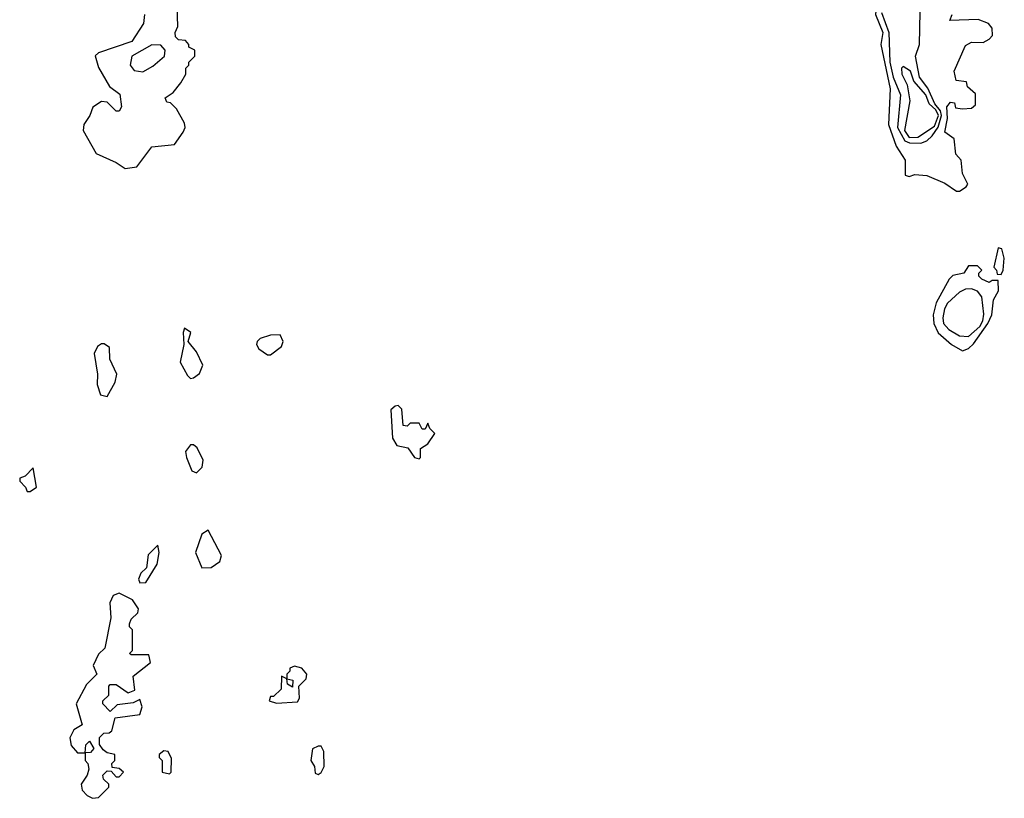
# Model space of a CAD drawing. Extents: x 2889633 to 3052318, y 540750 to 918690.
# Tile 620 of 656: x 2970290 to 2973606, y 853228 to 855848. Entities that reach past the tile are written whole.
import ezdxf

# ---------------------------------------------------------------- set-up
doc = ezdxf.new("R2010")
doc.units = 0

msp = doc.modelspace()

# ---------------------------------------------------------------- linework, layer by layer
at = {"layer": '0CON02XD'}
for points in [[(2973095, 856138), (2973108.5, 856105), (2973110, 856060), (2973148.5, 855968.5), (2973177.3, 855925), (2973172.2, 855865), (2973196.9, 855805), (2973190, 855765), (2973221.9, 855615), (2973215.8, 855495), (2973242, 855422), (2973272.5, 855375), (2973272.5, 855325), (2973285, 855320), (2973305, 855327.5), (2973345, 855323.3), (2973405, 855297.5), (2973445, 855271.2), (2973455, 855271.2)], [(2970645, 855347.5), (2970685, 855352.5), (2970735, 855420), (2970811.7, 855428.3), (2970840.7, 855469.3), (2970847.5, 855485), (2970845, 855500), (2970818.3, 855548.3), (2970798.3, 855568.3), (2970785, 855570), (2970780, 855585), (2970806.7, 855603.3), (2970832.5, 855635), (2970850, 855665), (2970850, 855685), (2970860, 855695), (2970860, 855705), (2970880, 855725), (2970880, 855745), (2970860, 855755), (2970860, 855765), (2970848.3, 855778.3), (2970825, 855780), (2970815, 855790), (2970813.3, 855805), (2970822.5, 855825), (2970820, 855895)], [(2970710, 855865), (2970707.5, 855835), (2970667.5, 855775), (2970555, 855736.7), (2970544, 855726), (2970555, 855687.5), (2970593, 855623), (2970627, 855597), (2970632.5, 855555), (2970625, 855540), (2970615, 855540), (2970585, 855570), (2970565, 855572.5), (2970536.4, 855553.6), (2970526.2, 855525), (2970505.8, 855495), (2970504, 855475), (2970547.7, 855397.7), (2970615, 855367.5), (2970645, 855347.5)], [(2973192.6, 855872.6), (2973217.3, 855805), (2973220, 855705), (2973231.1, 855655), (2973255.7, 855595), (2973246.7, 855485), (2973270.3, 855440.3), (2973286.8, 855433.2), (2973325, 855432.5)], [(2973325, 855432.5), (2973345, 855440.8), (2973362.6, 855457.4), (2973383.3, 855486.7), (2973394.7, 855525), (2973391.2, 855541.2), (2973371.8, 855565), (2973348, 855618), (2973320.6, 855655), (2973306.2, 855725), (2973320, 855765), (2973322.5, 855875)], [(2973455, 855271.2), (2973477.5, 855285), (2973482.5, 855295), (2973465, 855330), (2973460, 855375), (2973442.5, 855395), (2973437, 855447), (2973405, 855470), (2973414.1, 855515.9), (2973412.5, 855555), (2973425, 855570), (2973438.3, 855568.3), (2973441.7, 855551.7), (2973465, 855547.5), (2973495, 855550), (2973508.3, 855561.7), (2973508.3, 855598.3), (2973481.7, 855621.7), (2973478.3, 855638.3), (2973443.6, 855643.6), (2973436.7, 855675), (2973475, 855761.2), (2973495, 855772.5), (2973535, 855770.8), (2973555, 855782), (2973566, 855795), (2973565, 855820), (2973552.5, 855835), (2973518.3, 855848.3), (2973422.5, 855845), (2973430, 855865)], [(2970705, 855672.5), (2970738.3, 855691.7), (2970777.5, 855725), (2970780, 855745), (2970765, 855762.5), (2970735, 855763.3), (2970667.5, 855725), (2970662.5, 855695), (2970675, 855677.5), (2970705, 855672.5)], [(2973285, 855451.8), (2973315, 855452.7), (2973370.2, 855489.8), (2973384.2, 855525), (2973375, 855544.6), (2973353.1, 855565), (2973341.4, 855595), (2973301.4, 855641.4), (2973290, 855675), (2973265, 855690), (2973260, 855685), (2973261.2, 855665), (2973279.2, 855629.2), (2973287.5, 855575), (2973270, 855475), (2973285, 855451.8)], [(2973595, 854990), (2973602.5, 855005), (2973605.8, 855045.8), (2973597, 855077), (2973585, 855080), (2973570, 855015), (2973580, 855005), (2973581.7, 854991.7), (2973595, 854990)], [(2973465, 854733.3), (2973485, 854741.2), (2973502.6, 854757.4), (2973550, 854825), (2973563.3, 854855), (2973569.2, 854905), (2973585.8, 854935), (2973585, 854970), (2973565, 854970), (2973555, 854963.3), (2973530, 854975), (2973520, 854985), (2973520, 854995), (2973530, 855005), (2973515, 855020), (2973485, 855020), (2973470, 854995), (2973433, 854987), (2973420, 854975), (2973376.2, 854895), (2973366, 854855), (2973368.8, 854825), (2973383.6, 854793.6), (2973427.5, 854755), (2973465, 854733.3)], [(2973485, 854782), (2973522.9, 854815), (2973534, 854835), (2973537.3, 854857.3), (2973530, 854915), (2973515, 854933.8), (2973495, 854942), (2973475, 854941.2), (2973455, 854931.2), (2973415, 854893.8), (2973404.2, 854875), (2973399.2, 854845), (2973401.4, 854825), (2973418.8, 854805), (2973455, 854784.2), (2973485, 854782)], [(2970865, 854640), (2970875, 854642.5), (2970895, 854657.5), (2970906.2, 854685), (2970885, 854730), (2970857.5, 854765), (2970866.2, 854795), (2970845, 854810), (2970840, 854795), (2970843.3, 854755), (2970830.8, 854695), (2970855, 854650), (2970865, 854640)], [(2970585, 854580), (2970611.7, 854628.3), (2970616.7, 854655), (2970593.3, 854705), (2970592.5, 854745), (2970575, 854757.5), (2970565, 854757.5), (2970551.7, 854748.3), (2970540.8, 854725), (2970552, 854655), (2970550.5, 854620.5), (2970562.5, 854585), (2970585, 854580)], [(2971135, 854720), (2971171.7, 854748.3), (2971177.5, 854765), (2971167, 854787), (2971135, 854786.7), (2971100, 854775), (2971090, 854765), (2971087.5, 854755), (2971095, 854740), (2971125, 854720), (2971135, 854720)], [(2971635, 854370), (2971640, 854375), (2971640, 854405), (2971665, 854420), (2971687.5, 854455), (2971671.7, 854471.7), (2971665, 854490), (2971655, 854470), (2971645, 854470), (2971635, 854490), (2971605, 854490), (2971595, 854480), (2971581.7, 854481.7), (2971577, 854537), (2971565, 854550), (2971555, 854547.5), (2971540, 854535), (2971545, 854440), (2971560, 854415), (2971597, 854407), (2971620, 854375), (2971635, 854370)], [(2970885, 854322.5), (2970905, 854342.5), (2970908, 854365), (2970887.3, 854407.3), (2970875, 854417.5), (2970865, 854417.5), (2970848.8, 854395), (2970852, 854375), (2970869.3, 854329.3), (2970885, 854322.5)], [(2970325, 854260), (2970346.7, 854275), (2970335, 854340), (2970308.3, 854311.7), (2970290, 854305), (2970290, 854295), (2970310, 854275), (2970315, 854260), (2970325, 854260)], [(2970903.3, 854003.3), (2970935, 854004), (2970963.8, 854025), (2970970, 854045), (2970925, 854130), (2970903.9, 854116.1), (2970882.5, 854055), (2970903.3, 854003.3)], [(2970695, 853952.5), (2970715, 853953.3), (2970752.5, 854015), (2970760, 854055), (2970755, 854080), (2970723, 854047), (2970717, 854003), (2970697.5, 853985), (2970690, 853965), (2970695, 853952.5)], [(2970535, 853227.5), (2970555, 853230), (2970590, 853265), (2970590, 853275), (2970571.7, 853291.7), (2970570, 853305), (2970585, 853320), (2970598.3, 853318.3), (2970615, 853300), (2970625, 853300), (2970640, 853315), (2970625, 853327.5), (2970601.7, 853331.7), (2970600, 853345), (2970610, 853355), (2970610, 853375), (2970585, 853380), (2970570.7, 853390.7), (2970558.3, 853408.3), (2970558.3, 853431.7), (2970573, 853447), (2970591.7, 853448.3), (2970600, 853455), (2970611.7, 853498.3), (2970695, 853510), (2970702.5, 853535), (2970695, 853560), (2970671.7, 853548.3), (2970618.3, 853541.7), (2970595, 853520), (2970570, 853545), (2970570, 853555), (2970590, 853575), (2970590, 853605), (2970595, 853610), (2970615, 853610), (2970655, 853582.5), (2970678.3, 853591.7), (2970671.7, 853638.3), (2970730, 853685), (2970725, 853710), (2970665, 853710), (2970660, 853715), (2970670, 853725), (2970670, 853795), (2970660, 853805), (2970660, 853815), (2970665, 853830), (2970688.3, 853851.7), (2970690, 853865), (2970670, 853895), (2970625, 853917.5), (2970605, 853910), (2970593.3, 853885), (2970596.7, 853835), (2970577, 853733), (2970555, 853712.5), (2970537.5, 853675), (2970550, 853645), (2970515, 853610), (2970480, 853545), (2970500, 853475), (2970472.3, 853457.7), (2970459.3, 853430.7), (2970463.3, 853405), (2970485, 853380), (2970510, 853380), (2970513, 853407), (2970525, 853420), (2970540, 853395), (2970528.3, 853381.7), (2970510, 853380), (2970510, 853355), (2970520, 853345), (2970522.5, 853325), (2970517.5, 853305), (2970497.5, 853275), (2970500, 853255), (2970517, 853237), (2970535, 853227.5)], [(2971155, 853547.5), (2971225, 853552.5), (2971232.5, 853565), (2971230, 853605), (2971255, 853630), (2971257.5, 853645), (2971240, 853665), (2971215, 853672.5), (2971200, 853665), (2971200, 853655), (2971190, 853645), (2971190, 853630), (2971210, 853625), (2971208.3, 853601.7), (2971191.7, 853611.7), (2971190, 853630), (2971171.7, 853638.3), (2971170, 853595), (2971145, 853570), (2971135, 853570), (2971130, 853555), (2971155, 853547.5)], [(2971295, 853307.5), (2971305, 853314), (2971315.6, 853335), (2971314, 853385), (2971305, 853403.3), (2971295, 853403.3), (2971276.4, 853393.6), (2971270, 853355), (2971282.5, 853335), (2971285, 853312.5), (2971295, 853307.5)], [(2970795, 853310), (2970800, 853315), (2970801.7, 853361.7), (2970790, 853385), (2970775, 853387.5), (2970760, 853375), (2970760, 853365), (2970770, 853355), (2970770, 853315), (2970795, 853310)]]:
    msp.add_lwpolyline(points, dxfattribs=at)

doc.saveas('drawing.dxf')
